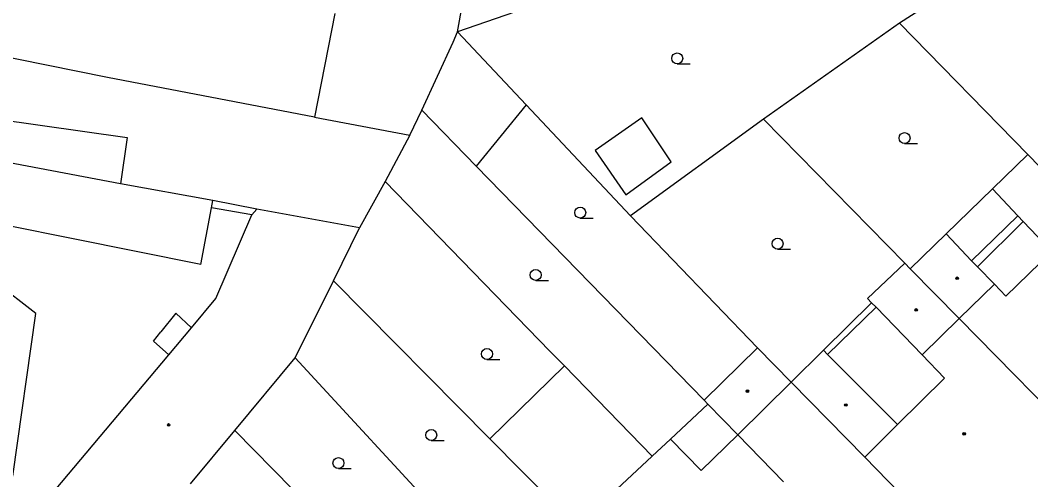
# Model space of a CAD drawing. Extents: x -596229 to -595156, y -1161237 to -1159376.
# Drawn here: x -595889.1 to -595820.2, y -1160425.2 to -1160393.8 of the extents above; entities that cross this region are included whole.
import ezdxf

# ---------------------------------------------------------------- set-up
doc = ezdxf.new("R2010")
doc.units = 0
for name, color, linetype in [('DOP - kresba z DSPS bez souradnic', 7, 'Continuous'), ('DOP - rozhrani ploch obecne', 7, 'Continuous'), ('Level 36', 7, 'Continuous'), ('Level 39', 7, 'Continuous'), ('TM - budovy zdene_ betonove - VP', 7, 'Continuous'), ('TM - letecke snimky - pomocna linie', 7, 'Continuous'), ('TM - rozhrani ploch obecne - VP', 7, 'Continuous')]:
    doc.layers.add(name, color=color, linetype=linetype)

msp = doc.modelspace()

# ---------------------------------------------------------------- linework, layer by layer
at = {"layer": 'DOP - kresba z DSPS bez souradnic'}
for points in [[(-595893.69, -1160400.15), (-595881.81, -1160401.84)], [(-595881.81, -1160401.84), (-595882.26, -1160404.99)], [(-595823.87, -1160410.65), (-595820.76, -1160407.56)], [(-595830.78, -1160413.42), (-595834.08, -1160416.63)]]:
    msp.add_lwpolyline(points, dxfattribs=at)
at = {"layer": 'DOP - rozhrani ploch obecne'}
for points in [[(-595859.29, -1160394.64), (-595857.65, -1160385.44)], [(-595836.46, -1160386.72), (-595859.29, -1160394.64)], [(-595819.2, -1160387.64), (-595829.18, -1160394.04)], [(-595867.66, -1160393.39), (-595869.05, -1160400.45)], [(-595869.05, -1160400.45), (-595883.15, -1160397.75), (-595899.68, -1160394.4)], [(-595829.18, -1160394.04), (-595838.46, -1160400.6)], [(-595820.45, -1160402.99), (-595829.18, -1160394.04)], [(-595859.6, -1160395.34), (-595859.29, -1160394.64)], [(-595859.29, -1160394.64), (-595854.62, -1160399.61)], [(-595861.73, -1160399.98), (-595859.6, -1160395.34)], [(-595854.62, -1160399.61), (-595847.52, -1160407.18)], [(-595869.05, -1160400.45), (-595862.55, -1160401.69)], [(-595862.55, -1160401.69), (-595861.73, -1160399.98)], [(-595861.73, -1160399.98), (-595858.02, -1160403.8)], [(-595838.46, -1160400.6), (-595847.52, -1160407.18)], [(-595838.46, -1160400.6), (-595828.82, -1160410.41)], [(-595862.55, -1160401.69), (-595864.23, -1160404.85)], [(-595858.02, -1160403.8), (-595842.5, -1160419.76)], [(-595864.23, -1160404.85), (-595865.97, -1160408)], [(-595853, -1160416.4), (-595864.23, -1160404.85)], [(-595847.52, -1160407.18), (-595838.85, -1160416.18)], [(-595824.28, -1160410.24), (-595821.11, -1160407.18)], [(-595857.1, -1160422.38), (-595867.76, -1160411.61)], [(-595831.09, -1160413.11), (-595834.36, -1160416.34)], [(-595852.01, -1160417.42), (-595853, -1160416.4)], [(-595870.36, -1160416.87), (-595859.84, -1160428.28)], [(-595846.03, -1160423.56), (-595852.01, -1160417.42)], [(-595842.24, -1160420.03), (-595844.78, -1160422.4)], [(-595874.47, -1160421.82), (-595864.01, -1160432.49)], [(-595850.54, -1160429.02), (-595857.1, -1160422.38)]]:
    msp.add_lwpolyline(points, dxfattribs=at)
at = {"layer": 'Level 36'}
for p, q in [((-595844.33, -1160396.825), (-595843.455, -1160396.825)), ((-595828.84, -1160402.255), (-595827.965, -1160402.255)), ((-595850.94, -1160407.335), (-595850.065, -1160407.335)), ((-595837.49, -1160409.455), (-595836.615, -1160409.455)), ((-595853.97, -1160411.585), (-595853.095, -1160411.585)), ((-595857.29, -1160416.975), (-595856.415, -1160416.975)), ((-595861.09, -1160422.505), (-595860.215, -1160422.505)), ((-595867.41, -1160424.415), (-595866.535, -1160424.415))]:
    msp.add_line(p, q, dxfattribs=at)
for centre in [(-595844.33, -1160396.45), (-595828.84, -1160401.88), (-595850.94, -1160406.96), (-595837.49, -1160409.08), (-595853.97, -1160411.21), (-595857.29, -1160416.6), (-595861.09, -1160422.13), (-595867.41, -1160424.04)]:
    msp.add_circle(centre, 0.375, dxfattribs=at)
at = {"layer": 'Level 39'}
for centre, radius in [((-595825.25, -1160411.44), 0.09), ((-595825.25, -1160411.44), 0.0398), ((-595828.05, -1160413.6), 0.09), ((-595828.05, -1160413.6), 0.0398), ((-595839.55, -1160419.14), 0.09), ((-595839.55, -1160419.14), 0.0398), ((-595832.84, -1160420.08), 0.09), ((-595832.84, -1160420.08), 0.0398), ((-595878.98, -1160421.44), 0.09), ((-595878.98, -1160421.44), 0.0398), ((-595824.78, -1160422.04), 0.09), ((-595824.78, -1160422.04), 0.0398)]:
    msp.add_circle(centre, radius, dxfattribs=at)
at = {"layer": 'TM - budovy zdene_ betonove - VP'}
for points in [[(-595882.26, -1160404.99), (-595894.16, -1160402.75)], [(-595822.85, -1160405.33), (-595820.45, -1160402.99)], [(-595820.45, -1160402.99), (-595818, -1160405.5)], [(-595875.96, -1160406.14), (-595882.26, -1160404.99)], [(-595821.11, -1160407.18), (-595822.85, -1160405.33)], [(-595876.78, -1160410.5), (-595898.72, -1160406.1)], [(-595876.78, -1160410.5), (-595876.05, -1160406.64)], [(-595876.05, -1160406.64), (-595875.96, -1160406.14)], [(-595872.98, -1160406.73), (-595873.32, -1160407.12)], [(-595865.97, -1160408), (-595872.98, -1160406.73)], [(-595875.76, -1160412.83), (-595873.32, -1160407.12)], [(-595820.76, -1160407.56), (-595821.11, -1160407.18)], [(-595867.76, -1160411.61), (-595865.97, -1160408)], [(-595818.81, -1160409.62), (-595820.76, -1160407.56)], [(-595828.45, -1160410.79), (-595826, -1160408.4)], [(-595826, -1160408.4), (-595824.28, -1160410.24)], [(-595824.28, -1160410.24), (-595823.87, -1160410.65)], [(-595821.93, -1160412.65), (-595818.81, -1160409.62)], [(-595831.36, -1160412.83), (-595828.82, -1160410.41)], [(-595828.82, -1160410.41), (-595828.45, -1160410.79)], [(-595828.45, -1160410.79), (-595825.11, -1160414.18)], [(-595823.87, -1160410.65), (-595822.72, -1160411.84)], [(-595870.36, -1160416.87), (-595867.76, -1160411.61)], [(-595822.72, -1160411.84), (-595825.11, -1160414.18)], [(-595822.72, -1160411.84), (-595821.93, -1160412.65)], [(-595877.43, -1160414.81), (-595875.76, -1160412.83)], [(-595831.09, -1160413.11), (-595831.36, -1160412.83)], [(-595830.78, -1160413.42), (-595831.09, -1160413.11)], [(-595827.65, -1160416.66), (-595830.78, -1160413.42)], [(-595827.65, -1160416.66), (-595825.11, -1160414.18)], [(-595825.11, -1160414.18), (-595816.32, -1160423.13)], [(-595878.96, -1160416.65), (-595877.43, -1160414.81)], [(-595842.5, -1160419.76), (-595838.85, -1160416.18)], [(-595836.56, -1160418.52), (-595838.85, -1160416.18)], [(-595834.36, -1160416.34), (-595836.56, -1160418.52)], [(-595834.36, -1160416.34), (-595834.08, -1160416.63)], [(-595887.12, -1160426.36), (-595878.96, -1160416.65)], [(-595874.47, -1160421.82), (-595870.36, -1160416.87)], [(-595834.08, -1160416.63), (-595829.31, -1160421.41)], [(-595826.12, -1160418.25), (-595827.65, -1160416.66)], [(-595836.56, -1160418.52), (-595840.21, -1160422.11)], [(-595831.55, -1160423.63), (-595836.56, -1160418.52)], [(-595829.31, -1160421.41), (-595826.12, -1160418.25)], [(-595842.24, -1160420.03), (-595842.5, -1160419.76)], [(-595840.21, -1160422.11), (-595842.24, -1160420.03)], [(-595877.5, -1160425.46), (-595874.47, -1160421.82)], [(-595829.31, -1160421.41), (-595831.55, -1160423.63)], [(-595844.78, -1160422.4), (-595846.03, -1160423.56)], [(-595842.69, -1160424.54), (-595844.78, -1160422.4)], [(-595840.21, -1160422.11), (-595842.69, -1160424.54)], [(-595837.09, -1160425.32), (-595840.21, -1160422.11)], [(-595846.03, -1160423.56), (-595848.44, -1160425.82)], [(-595824.44, -1160430.95), (-595831.55, -1160423.63)]]:
    msp.add_lwpolyline(points, dxfattribs=at)
at = {"layer": 'TM - letecke snimky - pomocna linie'}
for points in [[(-595854.62, -1160399.61), (-595858.02, -1160403.8)], [(-595846.75, -1160400.49), (-595849.92, -1160402.73), (-595847.84, -1160405.74), (-595844.73, -1160403.5)], [(-595844.73, -1160403.5), (-595846.75, -1160400.49)], [(-595826, -1160408.4), (-595822.85, -1160405.33)], [(-595889.59, -1160424.94), (-595888.04, -1160413.84), (-595890.81, -1160411.7), (-595891.95, -1160411.54)], [(-595852.01, -1160417.42), (-595857.1, -1160422.38)]]:
    msp.add_lwpolyline(points, dxfattribs=at)
at = {"layer": 'TM - rozhrani ploch obecne - VP'}
for points in [[(-595873.32, -1160407.12), (-595876.05, -1160406.64)], [(-595872.98, -1160406.73), (-595875.96, -1160406.14)], [(-595877.43, -1160414.81), (-595878.49, -1160413.81), (-595879.52, -1160415.1)], [(-595878.96, -1160416.65), (-595880.01, -1160415.73), (-595879.52, -1160415.1)]]:
    msp.add_lwpolyline(points, dxfattribs=at)

doc.saveas('drawing.dxf')
